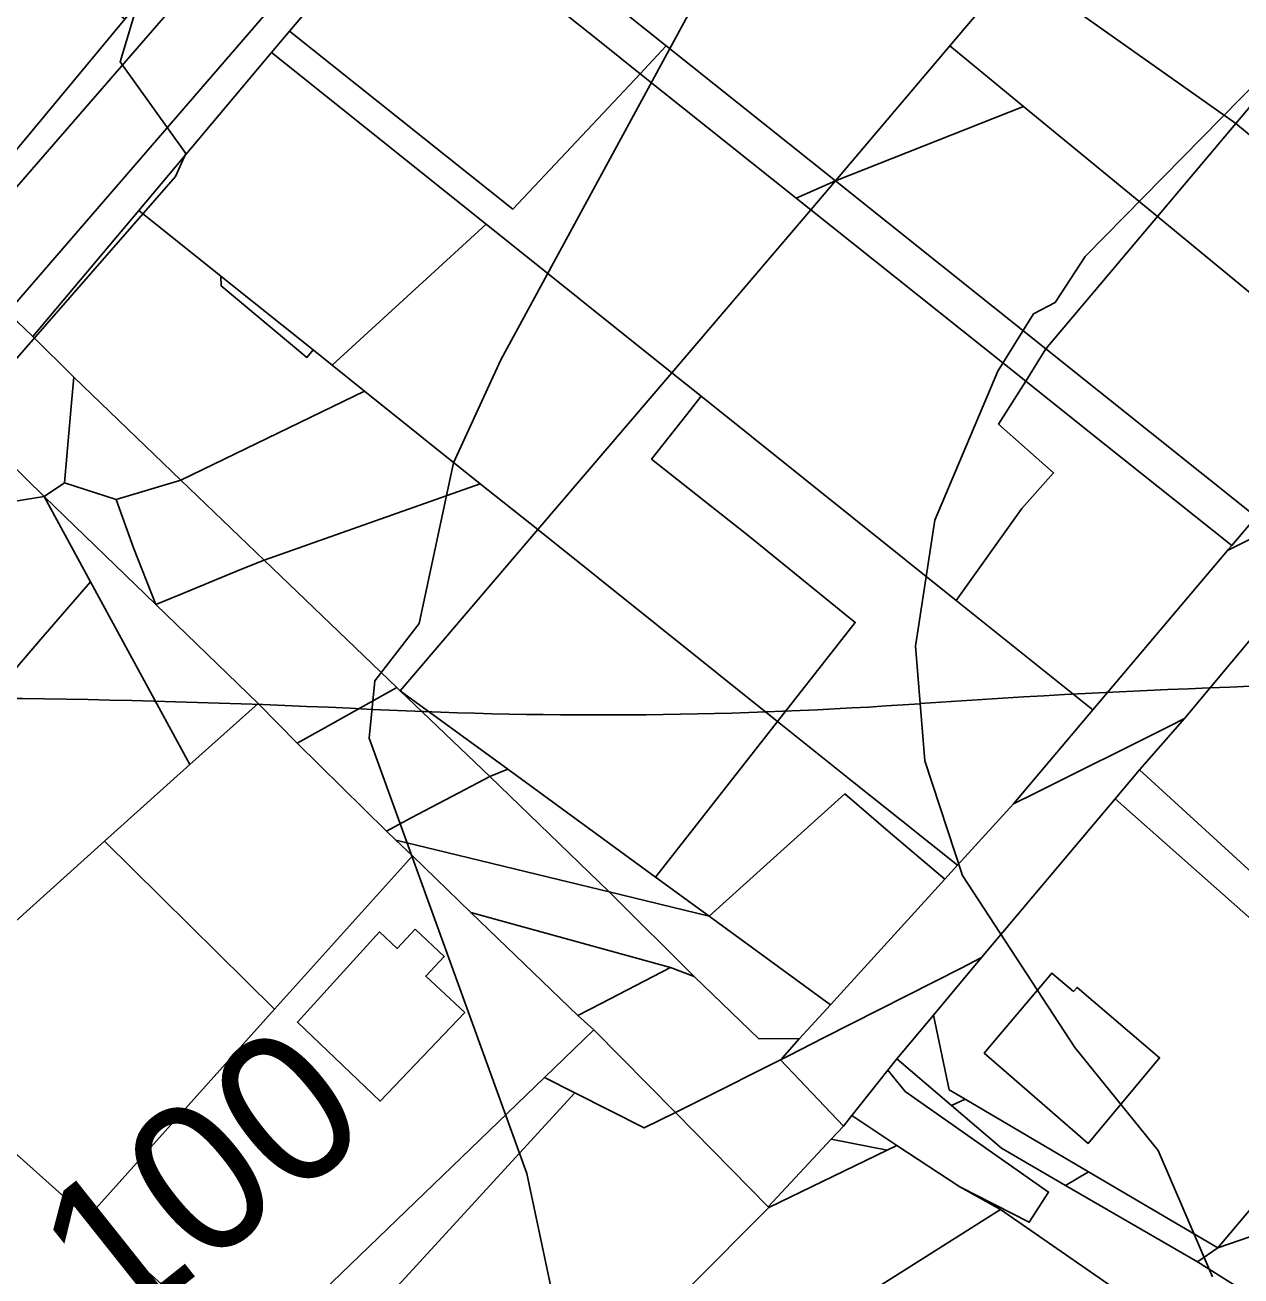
# Model space of a CAD drawing. Extents: x -510989 to -501240, y -1184665 to -1176098.
# Drawn here: x -504512.2 to -504406.1, y -1182000.9 to -1181891.8 of the extents above; entities that cross this region are included whole.
import ezdxf

# ---------------------------------------------------------------- set-up
doc = ezdxf.new("R2010")
doc.units = 0
for name, color, linetype in [('NAVRH_rozvodnice', 7, 'Continuous'), ('orna_puda', 7, 'Continuous'), ('ostatni_plocha_x_ostatni_komunikace', 7, 'Continuous'), ('ostatni_plocha_x_silnice', 7, 'Continuous'), ('STAV_zaplavove_uzemi', 7, 'Continuous'), ('trasovani_toku', 7, 'Continuous'), ('trvaly_travni_porost', 7, 'Continuous'), ('vrstevnice_01', 7, 'Continuous'), ('vrstevnice_02', 7, 'Continuous'), ('zahrada', 7, 'Continuous'), ('zastavena_plocha_a_nadvori', 7, 'Continuous'), ('zastavena_plocha_a_nadvori_x_spolecny_dvur', 7, 'Continuous')]:
    doc.layers.add(name, color=color, linetype=linetype)

msp = doc.modelspace()

# ---------------------------------------------------------------- linework, layer by layer
at = {"layer": 'NAVRH_rozvodnice'}
for centre, radius, start, end in [((-504376.97, -1182765.58), 816.58, 89.96016, 94.01109), ((-504522.68, -1182780.59), 830.09, 87.18644, 95.60854), ((-504462.21, -1181550.06), 401.93, 267.1864, 274.0111)]:
    msp.add_arc(centre, radius, start, end, dxfattribs=at)
at = {"layer": 'orna_puda'}
for points in [[(-504253.72, -1181931.26), (-504366.79, -1181994.09), (-504396.23, -1182008.29), (-504409.88, -1181999.7), (-504408.1, -1181998.48), (-504382.31, -1181989.61), (-504381.03, -1181988.11), (-504284.92, -1181936.72), (-504275.44, -1181932.99), (-504263.75, -1181931.66)], [(-504414.94, -1181956.77), (-504391.22, -1181978.46), (-504393.02, -1181980.58), (-504417.07, -1181959.3)], [(-504473.31, -1181969.21), (-504463.96, -1181978.2), (-504462.57, -1181979.47), (-504466.88, -1181983.62), (-504492.69, -1182008.47), (-504495.86, -1182005.63), (-504506.77, -1181995.86), (-504490.44, -1181977.67), (-504478.41, -1181964.27)], [(-504478.16, -1181970.68), (-504479.73, -1181972.36), (-504481.27, -1181970.92), (-504488.45, -1181978.78), (-504481.23, -1181985.68), (-504473.84, -1181977.95), (-504477.24, -1181974.77), (-504475.63, -1181973.05)], [(-504436.13, -1181982), (-504432.92, -1181978.17), (-504431.56, -1181984.69), (-504430.15, -1181985.52), (-504431.36, -1181986.07)], [(-504393.02, -1181980.58), (-504382.31, -1181989.61), (-504408.1, -1181998.48)], [(-504430.15, -1181985.52), (-504419.4, -1181991.84), (-504421.4, -1181993.03), (-504427, -1181989.79), (-504431.36, -1181986.07)], [(-504512.89, -1181990.38), (-504506.77, -1181995.86), (-504495.86, -1182005.63), (-504517.83, -1182027.6), (-504533.13, -1182013.94), (-504517.26, -1181995.85)], [(-504419.4, -1181991.84), (-504408.1, -1181998.48), (-504409.88, -1181999.7), (-504421.4, -1181993.03)], [(-504427.07, -1181995.14), (-504414.3, -1182003.98), (-504425.57, -1182013.86), (-504451.68, -1182033.99), (-504462.1, -1182024.1), (-504442.83, -1182005.09)]]:
    msp.add_lwpolyline(points, close=True, dxfattribs=at)
at = {"layer": 'ostatni_plocha_x_ostatni_komunikace'}
for points in [[(-504387.76, -1181916.49), (-504376.96, -1181911.99), (-504384.4, -1181920.67), (-504392.75, -1181930.43), (-504393.15, -1181930.63), (-504405.06, -1181936.54), (-504407.28, -1181937.64), (-504407.18, -1181937.52), (-504406.9, -1181937.2), (-504404.76, -1181934.69), (-504395.19, -1181923.48), (-504390.03, -1181917.44)], [(-504511.55, -1181918.98), (-504507.95, -1181922.52), (-504508.18, -1181925.08), (-504508.78, -1181931.75), (-504510.55, -1181932.92), (-504518.56, -1181925.11), (-504518.46, -1181924.95), (-504512.89, -1181917.66)], [(-504508.18, -1181925.08), (-504507.95, -1181922.52), (-504498.63, -1181931.49), (-504500.87, -1181932.17), (-504504.25, -1181933.19), (-504508.78, -1181931.75)], [(-504393.15, -1181930.63), (-504392.75, -1181930.43), (-504400.55, -1181939.76), (-504411.02, -1181952.3), (-504412.28, -1181952.93), (-504424.18, -1181958.86), (-504425.94, -1181959.74), (-504419.02, -1181951.54), (-504407.28, -1181937.64), (-504405.06, -1181936.54)], [(-504500.87, -1181932.17), (-504498.63, -1181931.49), (-504491.35, -1181938.47), (-504493.47, -1181939.34), (-504498.58, -1181941.44), (-504500.8, -1181942.35), (-504502.74, -1181937.4), (-504504.25, -1181933.19)], [(-504510.55, -1181932.92), (-504508.78, -1181931.75), (-504504.25, -1181933.19), (-504502.74, -1181937.4), (-504500.8, -1181942.35)], [(-504493.47, -1181939.34), (-504491.35, -1181938.47), (-504479.77, -1181949.59), (-504481.76, -1181950.7), (-504486.38, -1181953.29), (-504488.46, -1181954.46), (-504491.88, -1181950.98), (-504500.8, -1181942.35), (-504498.58, -1181941.44)], [(-504479.48, -1181949.87), (-504471.64, -1181957.35), (-504473.75, -1181958.46), (-504478.51, -1181960.97), (-504480.68, -1181962.12), (-504488.46, -1181954.46), (-504486.38, -1181953.29), (-504481.76, -1181950.7), (-504479.77, -1181949.59)], [(-504412.28, -1181952.93), (-504411.02, -1181952.3), (-504414.94, -1181956.77), (-504417.07, -1181959.3), (-504428.73, -1181973.16), (-504430.52, -1181974.07), (-504442.46, -1181980.14), (-504445.58, -1181981.72), (-504446.29, -1181982.08), (-504446.15, -1181981.92), (-504444.62, -1181980.23), (-504441.93, -1181977.27), (-504431.94, -1181966.31), (-504430.84, -1181965.1), (-504425.94, -1181959.74), (-504424.18, -1181958.86)], [(-504473.75, -1181958.46), (-504471.64, -1181957.35), (-504461.24, -1181967.42), (-504465.57, -1181966.37), (-504475.41, -1181963.99), (-504479.85, -1181962.92), (-504480.68, -1181962.12), (-504478.51, -1181960.97)], [(-504479.85, -1181962.92), (-504475.41, -1181963.99), (-504465.57, -1181966.37), (-504461.24, -1181967.42), (-504459.13, -1181969.52), (-504455.75, -1181972.88), (-504453.81, -1181974.81), (-504455.87, -1181974.02), (-504468.77, -1181970.46), (-504473.31, -1181969.21), (-504478.41, -1181964.27)], [(-504473.31, -1181969.21), (-504468.77, -1181970.46), (-504455.87, -1181974.02), (-504461.92, -1181977.15), (-504463.96, -1181978.2)], [(-504453.81, -1181974.81), (-504448.18, -1181980.24), (-504444.62, -1181980.23), (-504446.15, -1181981.92), (-504446.29, -1181982.08), (-504453.34, -1181985.62), (-504455.46, -1181986.68), (-504462.57, -1181979.47), (-504463.96, -1181978.2), (-504461.92, -1181977.15), (-504455.87, -1181974.02)], [(-504428.73, -1181973.16), (-504432.92, -1181978.17), (-504436.13, -1181982), (-504436.92, -1181982.98), (-504440.06, -1181986.94), (-504440.79, -1181987.85), (-504446.29, -1181982.08), (-504445.58, -1181981.72), (-504442.46, -1181980.14), (-504430.52, -1181974.07)], [(-504466.88, -1181983.62), (-504462.57, -1181979.47), (-504455.46, -1181986.68), (-504458.18, -1181988.02), (-504464.23, -1181984.96)], [(-504453.34, -1181985.62), (-504446.29, -1181982.08), (-504440.79, -1181987.85), (-504441.85, -1181989.01), (-504447.37, -1181994.89), (-504455.46, -1181986.68)], [(-504435.39, -1181984.85), (-504422.88, -1181993.62), (-504424.57, -1181996.25), (-504430.64, -1181993.17), (-504436.12, -1181989.55), (-504440.06, -1181986.94), (-504436.92, -1181982.98)]]:
    msp.add_lwpolyline(points, close=True, dxfattribs=at)
msp.add_lwpolyline([(-504401.95, -1182012.16), (-504414.3, -1182003.98), (-504427.07, -1181995.14), (-504430.64, -1181993.17), (-504424.57, -1181996.25), (-504422.88, -1181993.62), (-504435.39, -1181984.85), (-504436.92, -1181982.98), (-504436.13, -1181982), (-504431.36, -1181986.07), (-504427, -1181989.79), (-504421.4, -1181993.03), (-504409.88, -1181999.7), (-504396.23, -1182008.29)], dxfattribs=at)
at = {"layer": 'ostatni_plocha_x_silnice'}
msp.add_lwpolyline([(-504452.1, -1181835.62), (-504483.15, -1181871.62), (-504493.81, -1181883.88), (-504514.3, -1181907.49), (-504525.78, -1181920.73), (-504516.17, -1181906.5), (-504503.52, -1181891.27), (-504491.68, -1181877.25), (-504485.75, -1181870.62), (-504475.46, -1181859.11), (-504468.72, -1181851.19), (-504465.01, -1181846.92), (-504460.77, -1181844.19), (-504452.61, -1181835.24)], close=True, dxfattribs=at)
for points in [[(-504653, -1182075.65), (-504606.68, -1182018.06), (-504591.62, -1182004.13), (-504579.84, -1181990.95), (-504566.4, -1181974.9), (-504525.78, -1181920.73), (-504514.3, -1181907.49), (-504493.81, -1181883.88), (-504483.15, -1181871.62), (-504452.1, -1181835.62), (-504446.84, -1181839.46), (-504478.03, -1181875.53), (-504514.25, -1181917.46), (-504553.69, -1181963.07), (-504586.39, -1182000.87), (-504616.02, -1182035.26)], [(-504616.02, -1182035.26), (-504586.39, -1182000.87), (-504553.69, -1181963.07), (-504514.25, -1181917.46), (-504478.03, -1181875.53), (-504446.84, -1181839.46), (-504444.59, -1181838.74), (-504459.32, -1181857.56), (-504459.85, -1181858.17), (-504466.48, -1181865.8), (-504476.58, -1181877.4), (-504478.65, -1181879.99), (-504489.14, -1181892.32), (-504490.72, -1181894.19), (-504502.3, -1181907.97), (-504511.55, -1181918.98), (-504512.89, -1181917.66), (-504518.46, -1181924.95), (-504518.56, -1181925.11), (-504530.95, -1181940.37), (-504546.53, -1181959.57), (-504560.19, -1181977.24), (-504576.89, -1181999.06), (-504579.7, -1182001.81)]]:
    msp.add_lwpolyline(points, dxfattribs=at)
at = {"layer": 'STAV_zaplavove_uzemi'}
for points in [[(-502250.32, -1184002.61), (-502355.07, -1183875.41), (-502442.37, -1183790.61), (-502477.29, -1183700.82), (-502532.16, -1183578.61), (-502567.08, -1183448.91), (-502626.05, -1183402.34), (-502705.41, -1183380.59), (-502814.2, -1183349.87), (-502882.03, -1183297.39), (-502931.95, -1183237.24), (-503042.02, -1183107.97), (-503139.64, -1183018.94), (-503222.14, -1182957.59), (-503308.56, -1182839.96), (-503316.24, -1182784.92), (-503330.32, -1182756.77), (-503348.24, -1182719.65), (-503334.16, -1182651.82), (-503323.92, -1182595.5), (-503313.68, -1182526.39), (-503294.1, -1182480.5), (-503251.86, -1182396.03), (-503229.34, -1182314.37), (-503216.1, -1182227.15), (-503242.43, -1182174.5), (-503271.86, -1182129.59), (-503287.34, -1182081.58), (-503343.88, -1182028.1), (-503361.79, -1182008.91), (-503396.35, -1181952.59), (-503442.43, -1181933.39), (-503497.46, -1181888.6), (-503525.62, -1181860.44), (-503528.18, -1181837.4), (-503548.66, -1181767.01), (-503558.9, -1181729.89), (-503576.82, -1181682.53), (-503578.1, -1181621.1), (-503567.86, -1181572.46), (-503552.5, -1181536.63), (-503538.04, -1181458.36), (-503518.33, -1181411.9), (-503509.88, -1181341.51), (-503497.21, -1181207.63), (-503499.77, -1181097.56), (-503498.02, -1181031.35), (-503510.82, -1180970.85), (-503549.22, -1180952.23), (-503571.32, -1180940.6), (-503605.07, -1180937.11), (-503651.61, -1180939.44), (-503671.39, -1180917.33), (-503679.53, -1180892.89), (-503713.27, -1180871.95), (-503727.24, -1180859.15), (-503734.22, -1180833.55), (-503728.4, -1180799.81), (-503741.2, -1180770.72), (-503722.82, -1180725.17), (-503721.54, -1180703.41), (-503731.78, -1180697.01), (-503767.61, -1180699.57), (-503790.65, -1180697.01), (-503817.53, -1180697.01), (-503861.04, -1180686.77), (-503889.2, -1180675.25), (-503900.72, -1180668.85), (-503953.2, -1180679.09), (-503997.99, -1180697.01), (-504063.27, -1180722.61), (-504109.34, -1180749.49), (-504142.62, -1180776.36), (-504177.18, -1180796.84), (-504211.73, -1180817.32), (-504414.98, -1180961.5), (-504472.7, -1180998.11), (-504544.51, -1181068.5), (-504600.82, -1181143.12), (-504621.94, -1181196.62), (-504641.65, -1181267.01), (-504660.25, -1181350.62), (-504634.7, -1181398.32), (-504617.66, -1181447.72), (-504600.62, -1181492.01), (-504587, -1181548.23), (-504592.11, -1181628.29), (-504569.96, -1181682.81), (-504568.26, -1181664.07), (-504554.63, -1181621.48), (-504547.82, -1181597.63)], [(-504826.46, -1182247.73), (-504827.62, -1182204.68), (-504817.15, -1182165.12), (-504791.55, -1182113.93), (-504727.56, -1182034.81), (-504708.94, -1182017.35), (-504669.38, -1181991.76), (-504649.6, -1181961.5), (-504628.66, -1181917.29), (-504601.9, -1181867.26), (-504597.24, -1181809.08), (-504585.16, -1181766.79), (-504596.8, -1181741.4), (-504604.2, -1181726.59), (-504633.82, -1181658.9), (-504646.51, -1181600.72), (-504660.26, -1181556.29), (-504751.04, -1181459.08), (-504798.4, -1181384.84), (-504826.55, -1181347.73), (-504862.39, -1181315.73), (-504866.23, -1181265.81), (-504862.39, -1181205.66), (-504853.43, -1181164.7), (-504793.92, -1181116.47), (-504755.84, -1181064.64), (-504725.17, -1181018.1), (-504649.01, -1180947.23), (-504594, -1180900.69), (-504545.35, -1180879.53), (-504377.38, -1180832.83), (-504317.01, -1180808.36), (-504368.93, -1180802.59), (-504426.63, -1180826.63), (-504542.02, -1180859.32)], [(-504547.82, -1181597.63), (-504529.08, -1181677.7), (-504510.34, -1181762.87), (-504510.34, -1181805.46), (-504503.52, -1181848.05), (-504522.26, -1181902.56), (-504557.31, -1181989.81), (-504582.91, -1182010.28), (-504608.51, -1182029.48), (-504618.75, -1182071.72), (-504632.83, -1182096.04), (-504648.18, -1182115.24), (-504664.82, -1182122.91), (-504685.3, -1182130.59), (-504727.54, -1182144.67), (-504745.46, -1182181.79), (-504758.25, -1182222.75), (-504758.25, -1182257.3), (-504807.19, -1182292.7), (-504828.34, -1182288.47), (-504827.28, -1182244.04)]]:
    msp.add_spline(points, degree=3, dxfattribs=at)
at = {"layer": 'trvaly_travni_porost'}
for points in [[(-504458.53, -1181896.04), (-504456.25, -1181893.61), (-504441.48, -1181905.4), (-504444.9, -1181906.91)], [(-504502.3, -1181907.97), (-504495.14, -1181913.7), (-504495.09, -1181914.56), (-504487.62, -1181920.79), (-504487.08, -1181920.14), (-504485.42, -1181921.47), (-504482.58, -1181923.74), (-504498.63, -1181931.49), (-504507.95, -1181922.52), (-504511.55, -1181918.98)], [(-504466.88, -1181983.62), (-504464.23, -1181984.96), (-504489.01, -1182011.97), (-504492.69, -1182008.47)]]:
    msp.add_lwpolyline(points, close=True, dxfattribs=at)
at = {"layer": 'vrstevnice_01'}
msp.add_lwpolyline([(-504475.31, -1181685), (-504458.59, -1181744), (-504456.41, -1181782), (-504452.69, -1181812), (-504447.59, -1181827), (-504440.41, -1181836), (-504438.81, -1181840), (-504440.41, -1181859), (-504446.81, -1181877), (-504470.69, -1181921), (-504474.81, -1181930), (-504477.81, -1181944), (-504481.69, -1181949), (-504482.19, -1181954), (-504468.41, -1181992), (-504464.81, -1182009)], dxfattribs=at)
at = {"layer": 'vrstevnice_02'}
for points in [[(-504514.69, -1182002), (-504514.91, -1181996), (-504519.59, -1181977), (-504522.31, -1181961), (-504521, -1181940), (-504516.91, -1181928), (-504513.91, -1181922), (-504499.09, -1181905), (-504498.19, -1181903), (-504503.91, -1181895), (-504493.09, -1181859), (-504493.91, -1181801), (-504493, -1181798), (-504490.19, -1181795), (-504486.31, -1181793), (-504485.69, -1181789), (-504486.31, -1181779), (-504492.81, -1181740), (-504502.5, -1181703)], [(-504401, -1181893), (-504419.69, -1181912), (-504422.31, -1181916), (-504424.19, -1181917), (-504427.31, -1181922), (-504432.81, -1181935), (-504434.5, -1181946), (-504433.69, -1181956), (-504430.41, -1181966), (-504420.59, -1181981), (-504413.31, -1181990), (-504408.59, -1182001)]]:
    msp.add_lwpolyline(points, dxfattribs=at)
at = {"layer": 'zahrada'}
for points in [[(-504440.76, -1181874.19), (-504425.73, -1181886.8), (-504431.49, -1181893.6), (-504441.48, -1181905.4), (-504456.25, -1181893.61), (-504469.86, -1181882.75), (-504453.38, -1181876.84), (-504446.94, -1181875.49)], [(-504425.73, -1181886.8), (-504406.55, -1181900.38), (-504413.39, -1181908.5), (-504425.07, -1181898.89), (-504431.49, -1181893.6)], [(-504490.72, -1181894.19), (-504489.14, -1181892.32), (-504469.63, -1181907.85), (-504458.53, -1181896.04), (-504444.9, -1181906.91), (-504443.64, -1181907.91), (-504455.77, -1181922.14), (-504471.98, -1181909.18)], [(-504431.49, -1181893.6), (-504425.07, -1181898.89), (-504441.48, -1181905.4)], [(-504441.48, -1181905.4), (-504425.07, -1181898.89), (-504413.39, -1181908.5), (-504423.11, -1181920.05)], [(-504406.55, -1181900.38), (-504388.33, -1181915.47), (-504390.03, -1181917.44), (-504395.19, -1181923.48), (-504413.39, -1181908.5)], [(-504441.48, -1181905.4), (-504443.64, -1181907.91), (-504444.9, -1181906.91)], [(-504441.48, -1181905.4), (-504423.11, -1181920.05), (-504424.88, -1181922.87), (-504443.64, -1181907.91)], [(-504443.64, -1181907.91), (-504424.88, -1181922.87), (-504427.24, -1181926.63), (-504422.45, -1181930.87), (-504425.21, -1181933.99), (-504430.94, -1181942.01), (-504453.2, -1181924.17), (-504455.77, -1181922.14)], [(-504423.11, -1181920.05), (-504413.39, -1181908.5), (-504395.19, -1181923.48), (-504404.76, -1181934.69)], [(-504471.98, -1181909.18), (-504455.77, -1181922.14), (-504467.47, -1181935.82), (-504472.48, -1181931.81), (-504482.58, -1181923.74), (-504485.42, -1181921.47)], [(-504455.77, -1181922.14), (-504453.2, -1181924.17), (-504454.47, -1181925.78), (-504457.53, -1181929.67), (-504449.09, -1181936.33), (-504439.76, -1181943.91), (-504446.53, -1181952.56), (-504467.47, -1181935.82)], [(-504498.63, -1181931.49), (-504482.58, -1181923.74), (-504472.48, -1181931.81), (-504491.35, -1181938.47)], [(-504472.48, -1181931.81), (-504467.47, -1181935.82), (-504479.48, -1181949.87), (-504479.77, -1181949.59), (-504491.35, -1181938.47)], [(-504510.55, -1181932.92), (-504500.8, -1181942.35), (-504491.88, -1181950.98), (-504497.82, -1181956.31), (-504506.5, -1181940.36)], [(-504467.47, -1181935.82), (-504446.53, -1181952.56), (-504457.18, -1181966.15), (-504470.09, -1181956.72), (-504479.48, -1181949.87)], [(-504506.5, -1181940.36), (-504497.82, -1181956.31), (-504505.28, -1181963.01), (-504516.56, -1181973.14), (-504526.77, -1181977.59), (-504546.53, -1181959.57), (-504530.95, -1181940.37), (-504524.09, -1181946.83), (-504517.19, -1181952.76), (-504510.83, -1181945.38)], [(-504400.55, -1181939.76), (-504376.07, -1181960.47), (-504391.22, -1181978.46), (-504414.94, -1181956.77), (-504411.02, -1181952.3)], [(-504479.48, -1181949.87), (-504470.09, -1181956.72), (-504471.64, -1181957.35)], [(-504471.64, -1181957.35), (-504470.09, -1181956.72), (-504457.18, -1181966.15), (-504452.51, -1181969.55), (-504461.24, -1181967.42)], [(-504440.68, -1181958.88), (-504436.67, -1181962.29), (-504431.94, -1181966.31), (-504441.93, -1181977.27), (-504452.51, -1181969.55)], [(-504417.07, -1181959.3), (-504393.02, -1181980.58), (-504408.1, -1181998.48), (-504419.4, -1181991.84), (-504430.15, -1181985.52), (-504431.56, -1181984.69), (-504432.92, -1181978.17), (-504428.73, -1181973.16)], [(-504516.56, -1181973.14), (-504505.28, -1181963.01), (-504490.44, -1181977.67), (-504506.77, -1181995.86), (-504512.89, -1181990.38), (-504524.17, -1181979.97)], [(-504459.13, -1181969.52), (-504461.24, -1181967.42), (-504452.51, -1181969.55), (-504441.93, -1181977.27), (-504444.62, -1181980.23), (-504448.18, -1181980.24), (-504453.81, -1181974.81), (-504455.75, -1181972.88)], [(-504420.7, -1181976.13), (-504422.61, -1181974.52), (-504427.56, -1181980.38), (-504428.5, -1181981.49), (-504426.56, -1181983.18), (-504419.43, -1181989.37), (-504413.19, -1181981.9), (-504420.39, -1181975.76)], [(-504455.46, -1181986.68), (-504447.37, -1181994.89), (-504441.85, -1181989.01), (-504436.97, -1181989.96), (-504447.3, -1181994.96), (-504461.34, -1182009.07), (-504482.65, -1182030.1), (-504488.27, -1182033.9), (-504511.93, -1182049.89), (-504517.07, -1182053.36), (-504530.59, -1182068.89), (-504540.63, -1182079.86), (-504544.95, -1182084.88), (-504553.55, -1182077.59), (-504522.79, -1182046.38), (-504510.63, -1182033.85), (-504489.01, -1182011.97), (-504464.23, -1181984.96), (-504458.18, -1181988.02)], [(-504440.79, -1181987.85), (-504440.06, -1181986.94), (-504436.12, -1181989.55), (-504436.97, -1181989.96), (-504441.85, -1181989.01)], [(-504436.12, -1181989.55), (-504430.64, -1181993.17), (-504427.07, -1181995.14), (-504442.83, -1182005.09), (-504462.1, -1182024.1), (-504481.12, -1182040.9), (-504506, -1182062.58), (-504513.95, -1182069.95), (-504530.76, -1182087.78), (-504540.63, -1182079.86), (-504530.59, -1182068.89), (-504517.07, -1182053.36), (-504511.93, -1182049.89), (-504488.27, -1182033.9), (-504482.65, -1182030.1), (-504461.34, -1182009.07), (-504447.3, -1181994.96), (-504436.97, -1181989.96)]]:
    msp.add_lwpolyline(points, close=True, dxfattribs=at)
at = {"layer": 'zastavena_plocha_a_nadvori'}
for points in [[(-504391.49, -1181882.5), (-504406.55, -1181900.38), (-504425.73, -1181886.8), (-504409.5, -1181867.66)], [(-504476.58, -1181877.4), (-504469.86, -1181882.75), (-504473.53, -1181884.07), (-504471.54, -1181885.66), (-504462.09, -1181893.2), (-504458.53, -1181896.04), (-504469.63, -1181907.85), (-504489.14, -1181892.32), (-504478.65, -1181879.99)], [(-504506.49, -1181888.83), (-504503.52, -1181891.27), (-504516.17, -1181906.5), (-504530.29, -1181895), (-504518.04, -1181879.33)], [(-504373.54, -1181897.29), (-504373.69, -1181898.38), (-504376.4, -1181901.66), (-504388.33, -1181915.47), (-504406.55, -1181900.38), (-504391.49, -1181882.5)], [(-504473.53, -1181884.07), (-504469.86, -1181882.75), (-504456.25, -1181893.61), (-504458.53, -1181896.04), (-504462.09, -1181893.2), (-504471.54, -1181885.66)], [(-504490.72, -1181894.19), (-504471.98, -1181909.18), (-504485.42, -1181921.47), (-504487.08, -1181920.14), (-504495.14, -1181913.7), (-504502.3, -1181907.97)], [(-504495.14, -1181913.7), (-504487.08, -1181920.14), (-504487.62, -1181920.79), (-504495.09, -1181914.56)], [(-504424.88, -1181922.87), (-504419.3, -1181927.31), (-504411.88, -1181933.23), (-504406.9, -1181937.2), (-504407.18, -1181937.52), (-504407.28, -1181937.64), (-504419.02, -1181951.54), (-504430.94, -1181942.01), (-504425.21, -1181933.99), (-504422.45, -1181930.87), (-504427.24, -1181926.63)], [(-504453.2, -1181924.17), (-504430.94, -1181942.01), (-504419.02, -1181951.54), (-504425.94, -1181959.74), (-504430.84, -1181965.1), (-504435.72, -1181961.19), (-504439.84, -1181957.9), (-504446.53, -1181952.56), (-504439.76, -1181943.91), (-504449.09, -1181936.33), (-504457.53, -1181929.67), (-504454.47, -1181925.78)], [(-504510.55, -1181932.92), (-504506.5, -1181940.36), (-504510.83, -1181945.38), (-504517.19, -1181952.76), (-504524.09, -1181946.83), (-504530.95, -1181940.37), (-504524.79, -1181935.22)], [(-504488.46, -1181954.46), (-504480.68, -1181962.12), (-504479.85, -1181962.92), (-504478.41, -1181964.27), (-504490.44, -1181977.67), (-504505.28, -1181963.01), (-504497.82, -1181956.31), (-504491.88, -1181950.98)], [(-504478.16, -1181970.68), (-504475.63, -1181973.05), (-504477.24, -1181974.77), (-504473.84, -1181977.95), (-504481.23, -1181985.68), (-504488.45, -1181978.78), (-504481.27, -1181970.92), (-504479.73, -1181972.36)], [(-504420.7, -1181976.13), (-504420.39, -1181975.76), (-504413.19, -1181981.9), (-504419.43, -1181989.37), (-504426.56, -1181983.18), (-504428.5, -1181981.49), (-504427.56, -1181980.38), (-504422.61, -1181974.52)]]:
    msp.add_lwpolyline(points, close=True, dxfattribs=at)
at = {"layer": 'zastavena_plocha_a_nadvori_x_spolecny_dvur'}
for points in [[(-504423.11, -1181920.05), (-504404.76, -1181934.69), (-504406.9, -1181937.2), (-504411.88, -1181933.23), (-504419.3, -1181927.31), (-504424.88, -1181922.87)], [(-504518.56, -1181925.11), (-504510.55, -1181932.92), (-504524.79, -1181935.22), (-504530.95, -1181940.37)], [(-504446.53, -1181952.56), (-504439.84, -1181957.9), (-504435.72, -1181961.19), (-504430.84, -1181965.1), (-504431.94, -1181966.31), (-504436.67, -1181962.29), (-504440.68, -1181958.88), (-504452.51, -1181969.55), (-504457.18, -1181966.15)]]:
    msp.add_lwpolyline(points, close=True, dxfattribs=at)

# ---------------------------------------------------------------- texts
at = {"layer": 'trasovani_toku'}
msp.add_text('0,100', height=13, rotation=38.5124, dxfattribs=at).set_placement((-504515.63, -1182015.49))

doc.saveas('drawing.dxf')
